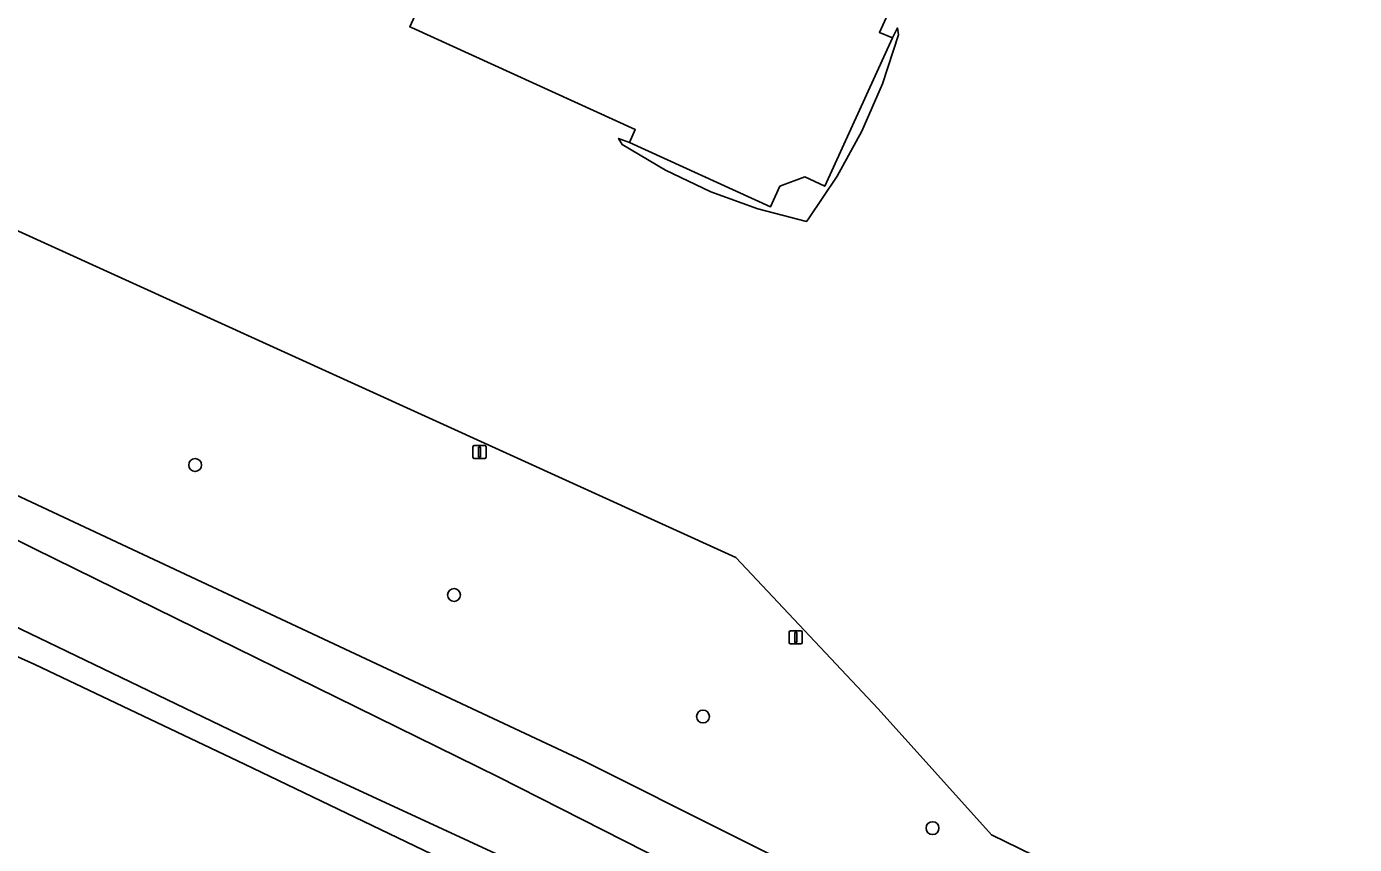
# Model space of a CAD drawing. Extents: x 156141 to 158132, y 385651 to 388333.
# Drawn here: x 156394 to 156494.8, y 386510.7 to 386572.8 of the extents above; entities that cross this region are included whole.
import ezdxf

# ---------------------------------------------------------------- set-up
doc = ezdxf.new("R2010")
doc.units = 0
for name, color, linetype in [('IMGEO_Boom', 7, 'Continuous'), ('IMGEO_Erf', 7, 'Continuous'), ('IMGEO_Groenvoorziening', 7, 'Continuous'), ('IMGEO_Hek', 7, 'Continuous'), ('IMGEO_Lichtmast', 7, 'Continuous'), ('IMGEO_Loofbos', 7, 'Continuous'), ('IMGEO_Oever', 7, 'Continuous'), ('IMGEO_Pand', 7, 'Continuous'), ('IMGEO_Pand_overbouw', 7, 'Continuous'), ('IMGEO_Waterloop', 7, 'Continuous')]:
    doc.layers.add(name, color=color, linetype=linetype)

msp = doc.modelspace()

# ---------------------------------------------------------------- linework, layer by layer
at = {"layer": 'IMGEO_Boom'}
for centre in [(156406.79, 386539.49), (156426.45, 386529.63), (156445.36, 386520.4), (156462.79, 386511.93)]:
    msp.add_circle(centre, 0.489, dxfattribs=at)
at = {"layer": 'IMGEO_Erf'}
for points in [[(156466.85, 386590.22), (156458.76, 386572.33), (156459.74, 386571.92), (156454.61, 386560.66), (156453.08, 386561.36), (156451.2, 386560.66), (156450.49, 386559.1), (156439.77, 386563.98), (156440.21, 386564.96), (156423.21, 386572.71), (156423.09, 386572.76), (156425.17, 386577.31)], [(156373.05, 386572.88), (156371.99, 386566.95), (156447.85, 386532.48), (156458.65, 386520.98), (156467.27, 386511.43), (156654.66, 386420.01)]]:
    msp.add_lwpolyline(points, dxfattribs=at)
at = {"layer": 'IMGEO_Groenvoorziening'}
msp.add_lwpolyline([(156654.66, 386420.01), (156467.27, 386511.43), (156458.65, 386520.98), (156447.85, 386532.48), (156371.99, 386566.95), (156371.97, 386566.79), (156371.25, 386562.72), (156371.29, 386561.67), (156370.42, 386551.75), (156370.85, 386550.76), (156371.71, 386549.54), (156373.54, 386548.05), (156381.06, 386542.89), (156436.29, 386517.05), (156470.28, 386500), (156500, 386485.09), (156570.45, 386449.76), (156658.9, 386407.79)], dxfattribs=at)
at = {"layer": 'IMGEO_Hek'}
msp.add_lwpolyline([(156654.66, 386420.01), (156467.27, 386511.43), (156458.65, 386520.98)], dxfattribs=at)
at = {"layer": 'IMGEO_Lichtmast'}
for p, q in [((156427.89, 386540.08), (156427.89, 386540.88)), ((156427.89, 386540.88), (156427.89, 386540.08)), ((156427.99, 386540.98), (156428.78, 386540.98)), ((156428.78, 386540.98), (156427.99, 386540.98)), ((156428.88, 386540.88), (156428.88, 386540.08)), ((156428.88, 386540.08), (156428.88, 386540.88)), ((156428.78, 386539.98), (156427.99, 386539.98)), ((156427.99, 386539.98), (156428.78, 386539.98)), ((156451.91, 386526.01), (156451.91, 386526.81)), ((156451.91, 386526.81), (156451.91, 386526.01)), ((156452.01, 386526.91), (156452.8, 386526.91)), ((156452.8, 386526.91), (156452.01, 386526.91)), ((156452.9, 386526.81), (156452.9, 386526.01)), ((156452.9, 386526.01), (156452.9, 386526.81)), ((156452.8, 386525.91), (156452.01, 386525.91)), ((156452.01, 386525.91), (156452.8, 386525.91))]:
    msp.add_line(p, q, dxfattribs=at)
for points in [[(156428.31, 386540.85), (156428.46, 386540.85), (156428.46, 386540.1), (156428.31, 386540.1), (156428.31, 386540.85)], [(156452.33, 386526.79), (156452.48, 386526.79), (156452.48, 386526.04), (156452.33, 386526.04), (156452.33, 386526.79)]]:
    msp.add_lwpolyline(points, dxfattribs=at)
for centre, start, end in [((156427.99, 386540.88), 90, 180), ((156427.99, 386540.88), 90, 180), ((156428.78, 386540.88), 0, 90), ((156428.78, 386540.88), 360, 90), ((156427.99, 386540.08), 180, 270), ((156427.99, 386540.08), 180, 270), ((156428.78, 386540.08), 270, 0), ((156428.78, 386540.08), 270, 0), ((156452.01, 386526.81), 90, 180), ((156452.01, 386526.81), 90, 180), ((156452.8, 386526.81), 0, 90), ((156452.8, 386526.81), 360, 90), ((156452.01, 386526.01), 180, 270), ((156452.01, 386526.01), 180, 270), ((156452.8, 386526.01), 270, 0), ((156452.8, 386526.01), 270, 0)]:
    msp.add_arc(centre, 0.1, start, end, dxfattribs=at)
at = {"layer": 'IMGEO_Loofbos'}
msp.add_lwpolyline([(156508.4, 386470.1), (156484.14, 386481.46), (156455.92, 386495.25), (156432.52, 386506.23), (156410.55, 386516.78), (156394.61, 386524.34), (156380.53, 386530.67)], dxfattribs=at)
at = {"layer": 'IMGEO_Oever'}
for points in [[(156708.17, 386386.96), (156701.29, 386390.61), (156695.5, 386393.29), (156689.45, 386396.48), (156683.72, 386398.57), (156675.93, 386401.47), (156671.34, 386403.53), (156666.78, 386405.41), (156663.22, 386406.54), (156658.9, 386407.79), (156570.45, 386449.76), (156500, 386485.09), (156470.28, 386500), (156436.29, 386517.05), (156381.06, 386542.89), (156373.54, 386548.05), (156371.71, 386549.54), (156370.85, 386550.76), (156370.42, 386551.75), (156371.29, 386561.67), (156371.25, 386562.72), (156362.67, 386564.43), (156360.32, 386551.21)], [(156369.37, 386548.15), (156375.83, 386542.6), (156377.09, 386541.78), (156394.59, 386533.14), (156429.81, 386515.83), (156471.12, 386494.85), (156473.14, 386494.28), (156505.36, 386478.31), (156540.44, 386461.36), (156560.01, 386451.66), (156584.71, 386439.44), (156621.19, 386421.87), (156656.79, 386404.96), (156660.4, 386403.79), (156663.39, 386402.99), (156690.51, 386390.35), (156735.29, 386368.52), (156767.35, 386353.29), (156978.16, 386250), (157000, 386239.3)], [(156552.61, 386449.52), (156541.04, 386455.61), (156517.52, 386467.08), (156487.74, 386482.07), (156452.14, 386498.84), (156431.25, 386509.24), (156412.89, 386517.71), (156381.18, 386532.98), (156373.03, 386537.62), (156365.21, 386544.46)], [(156376.23, 386532.82), (156380.53, 386530.67), (156394.61, 386524.34), (156410.55, 386516.78), (156432.52, 386506.23), (156455.92, 386495.25), (156484.14, 386481.46), (156508.4, 386470.1), (156535.15, 386456.9), (156542.2, 386453.22), (156548.5, 386449.94), (156550.89, 386448.79), (156551.8, 386448.5), (156552.29, 386448.09), (156553.94, 386447.6)]]:
    msp.add_lwpolyline(points, dxfattribs=at)
at = {"layer": 'IMGEO_Pand'}
msp.add_lwpolyline([(156425.17, 386577.31), (156423.09, 386572.76), (156423.21, 386572.71), (156440.21, 386564.96), (156439.77, 386563.98), (156450.49, 386559.1), (156451.2, 386560.66), (156453.08, 386561.36), (156454.61, 386560.66), (156459.74, 386571.92), (156458.76, 386572.33), (156466.85, 386590.22)], dxfattribs=at)
at = {"layer": 'IMGEO_Pand_overbouw'}
msp.add_lwpolyline([(156439.77, 386563.98), (156438.95, 386564.29), (156439.23, 386563.82), (156442.5, 386561.88), (156445.95, 386560.24), (156449.53, 386558.94), (156453.22, 386557.98), (156453.36, 386558.17), (156455.54, 386561.41), (156457.42, 386564.84), (156458.98, 386568.42), (156460.2, 386572.14), (156460.12, 386572.67), (156459.74, 386571.92), (156454.61, 386560.66), (156453.08, 386561.36), (156451.2, 386560.66), (156450.49, 386559.1)], close=True, dxfattribs=at)
at = {"layer": 'IMGEO_Waterloop'}
for points in [[(156505.36, 386478.31), (156473.14, 386494.28), (156471.12, 386494.85), (156429.81, 386515.83), (156394.59, 386533.14), (156377.09, 386541.78), (156375.83, 386542.6), (156369.37, 386548.15)], [(156365.21, 386544.46), (156373.03, 386537.62), (156381.18, 386532.98), (156412.89, 386517.71), (156431.25, 386509.24), (156452.14, 386498.84), (156487.74, 386482.07), (156517.52, 386467.08), (156541.04, 386455.61), (156552.61, 386449.52)]]:
    msp.add_lwpolyline(points, dxfattribs=at)

doc.saveas('drawing.dxf')
